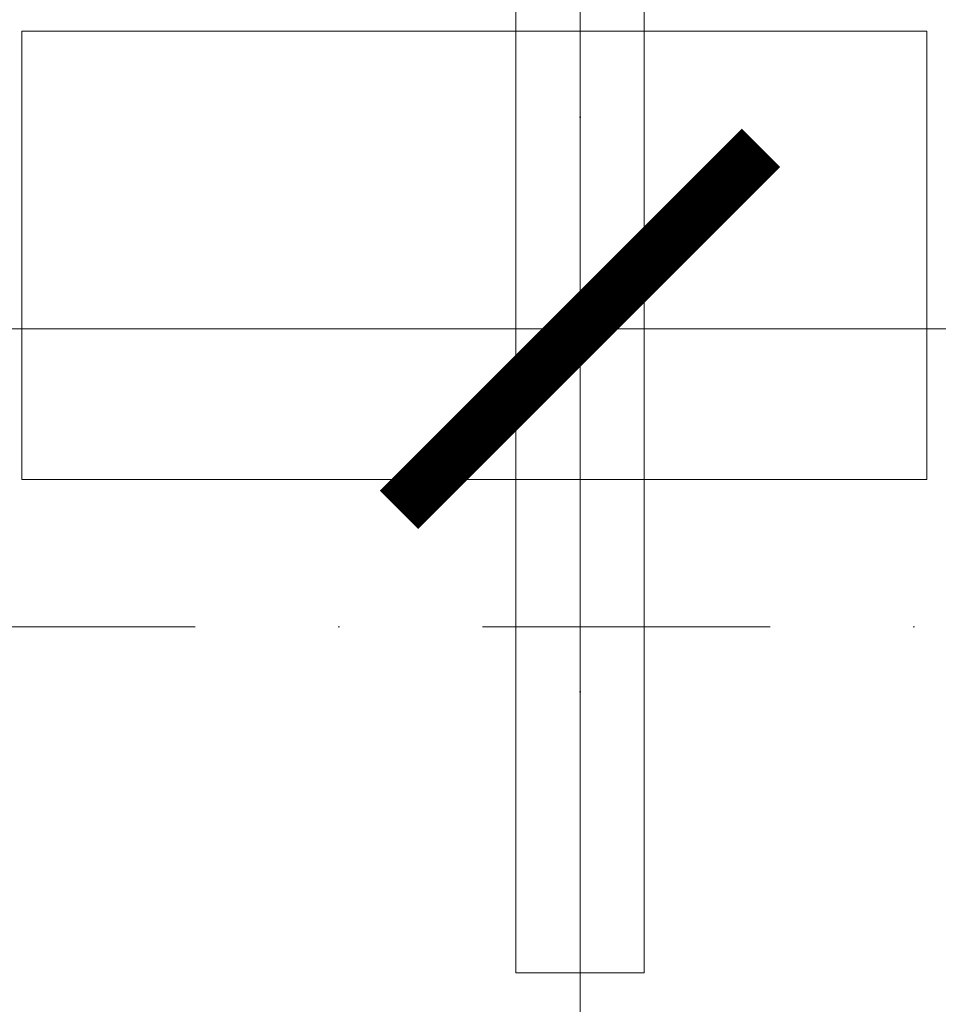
# Model space of a CAD drawing. Header units: millimetres. Extents: x -916886 to 3713765, y -2985421 to 1675785.
# Tile 545 of 656: x 329257 to 330475, y 149499 to 150805. Entities that reach past the tile are written whole.
import ezdxf

# ---------------------------------------------------------------- set-up
doc = ezdxf.new("R2010")
doc.units = ezdxf.units.MM
doc.linetypes.add('CENTERX2', pattern=[101.6, 63.5, -12.7, 12.7, -12.7])
doc.linetypes.add('DASHDOT', pattern=[25.4, 12.7, -6.35, 0, -6.35])
doc.layers.get('Defpoints').update_dxf_attribs({"color": 8})
for name, color, linetype, lineweight in [('A99_FVE', 30, 'Continuous', 5), ('A99_N_koty-200', 5, 'Continuous', 5), ('A99_N_koty-200 @ 1', 5, 'Continuous', 5), ('A99_N_koty-200 @ 10', 5, 'Continuous', 5), ('A99_N_koty-200 @ 100', 5, 'Continuous', 5), ('A99_N_koty-200 @ 200', 5, 'Continuous', 5), ('A99_N_koty-200 @ 250 (1)', 5, 'Continuous', 5), ('A99_N_koty-200 @ 250 (2)', 5, 'Continuous', 5), ('A99_N_koty-200 @ 400', 5, 'Continuous', 5), ('A99_S_osy', 1, 'CENTERX2', 5)]:
    doc.layers.add(name, color=color, linetype=linetype, lineweight=lineweight)
doc.styles.add('A99_kota', font='isocpeur.ttf', dxfattribs={"height": 2})
doc.dimstyles.new('A99_kota_200 new', dxfattribs={"dimscale": 200, "dimtxt": 2, "dimasz": 1.2, "dimexe": 0.5, "dimexo": 1.5, "dimgap": 0.5, "dimtad": 1, "dimdec": 0, "dimzin": 3, "dimdsep": 46, "dimtxsty": 'A99_kota', "dimblk": 'ARCHTICK', "dimcen": 2.5, "dimazin": 2, "dimtfac": 0.75, "dimtdec": 0, "dimtix": 1, "dimtmove": 2, "dimatfit": 0, "dimfxl": 0, "dimtolj": 1, "dimtzin": 0, "dimlwd": 5, "dimlwe": 5, "dimarcsym": 0})

# ---------------------------------------------------------------- blocks, each defined once
blk = doc.blocks.new('_ArchTick')
at = {"color": 0, "linetype": 'ByBlock', "const_width": 0.15}
blk.add_lwpolyline([(-0.5, -0.5), (0.5, 0.5)], dxfattribs=at)
blk = doc.blocks.new('*D3360')
at = {"layer": 'A99_N_koty-200', "color": 0, "linetype": 'Continuous', "lineweight": 5, "ltscale": 10, "transparency": 16777216}
for p, q in [((299400, 150190), (299400, 151090)), ((330000, 150190), (330000, 151090)), ((299400, 150990), (330000, 150990))]:
    blk.add_line(p, q, dxfattribs=at)
at = {"layer": 'Defpoints', "color": 0, "linetype": 'Continuous', "lineweight": 0, "ltscale": 10, "transparency": 16777216}
for p in [(330000, 150990), (299400, 148960), (330000, 148920)]:
    blk.add_point(p, dxfattribs=at)
at = {"layer": 'A99_N_koty-200', "color": 0, "linetype": 'Continuous', "lineweight": 5, "ltscale": 10, "transparency": 16777216, "xscale": 240, "yscale": 240, "zscale": 240, "rotation": 180}
blk.add_blockref('_ArchTick', (299400, 150990), dxfattribs=at)
at = {"layer": 'A99_N_koty-200', "color": 0, "linetype": 'Continuous', "lineweight": 5, "ltscale": 10, "transparency": 16777216, "xscale": 240, "yscale": 240, "zscale": 240}
blk.add_blockref('_ArchTick', (330000, 150990), dxfattribs=at)
at = {"layer": 'A99_N_koty-200', "color": 0, "linetype": 'Continuous', "ltscale": 10, "transparency": 16777216, "insert": (314700, 151290), "char_height": 400, "attachment_point": 5, "style": 'A99_kota'}
blk.add_mtext('\\A1;30600', dxfattribs=at)
blk = doc.blocks.new('*D3361')
at = {"layer": 'A99_N_koty-200', "color": 0, "linetype": 'Continuous', "lineweight": 5, "ltscale": 10, "transparency": 16777216}
for p, q in [((299400, 149995), (299400, 150445)), ((330000, 149995), (330000, 150445)), ((299400, 150395), (330000, 150395))]:
    blk.add_line(p, q, dxfattribs=at)
at = {"layer": 'Defpoints', "color": 0, "linetype": 'Continuous', "lineweight": 0, "ltscale": 10, "transparency": 16777216}
for p in [(330000, 150395), (299400, 148960), (330000, 148920)]:
    blk.add_point(p, dxfattribs=at)
at = {"layer": 'A99_N_koty-200', "color": 0, "linetype": 'Continuous', "lineweight": 5, "ltscale": 10, "transparency": 16777216, "xscale": 120, "yscale": 120, "zscale": 120, "rotation": 180}
blk.add_blockref('_ArchTick', (299400, 150395), dxfattribs=at)
at = {"layer": 'A99_N_koty-200', "color": 0, "linetype": 'Continuous', "lineweight": 5, "ltscale": 10, "transparency": 16777216, "xscale": 120, "yscale": 120, "zscale": 120}
blk.add_blockref('_ArchTick', (330000, 150395), dxfattribs=at)
at = {"layer": 'A99_N_koty-200', "color": 0, "linetype": 'Continuous', "ltscale": 10, "transparency": 16777216, "insert": (314700, 150545), "char_height": 200, "attachment_point": 5, "style": 'A99_kota'}
blk.add_mtext('\\A1;30600', dxfattribs=at)
blk = doc.blocks.new('*D3362')
at = {"layer": 'A99_N_koty-200', "color": 0, "linetype": 'Continuous', "lineweight": 5, "ltscale": 10, "transparency": 16777216}
for p, q in [((299400, 150391), (299400, 150395.5)), ((299400, 150395), (330000, 150395)), ((330000, 150391), (330000, 150395.5))]:
    blk.add_line(p, q, dxfattribs=at)
at = {"layer": 'Defpoints', "color": 0, "linetype": 'Continuous', "lineweight": 0, "ltscale": 10, "transparency": 16777216}
for p in [(330000, 150395), (299400, 148960), (330000, 148920)]:
    blk.add_point(p, dxfattribs=at)
at = {"layer": 'A99_N_koty-200', "color": 0, "linetype": 'Continuous', "lineweight": 5, "ltscale": 10, "transparency": 16777216, "xscale": 1.2, "yscale": 1.2, "zscale": 1.2, "rotation": 180}
blk.add_blockref('_ArchTick', (299400, 150395), dxfattribs=at)
at = {"layer": 'A99_N_koty-200', "color": 0, "linetype": 'Continuous', "lineweight": 5, "ltscale": 10, "transparency": 16777216, "xscale": 1.2, "yscale": 1.2, "zscale": 1.2}
blk.add_blockref('_ArchTick', (330000, 150395), dxfattribs=at)
at = {"layer": 'A99_N_koty-200', "color": 0, "linetype": 'Continuous', "ltscale": 10, "transparency": 16777216, "insert": (314700, 150396.5), "char_height": 2, "attachment_point": 5, "style": 'A99_kota'}
blk.add_mtext('\\A1;30600', dxfattribs=at)
blk = doc.blocks.new('*D3363')
at = {"layer": 'A99_N_koty-200', "color": 0, "linetype": 'Continuous', "lineweight": 5, "ltscale": 10, "transparency": 16777216}
for p, q in [((299400, 149560), (299400, 150595)), ((330000, 149520), (330000, 150595)), ((299400, 150395), (330000, 150395))]:
    blk.add_line(p, q, dxfattribs=at)
at = {"layer": 'Defpoints', "color": 0, "linetype": 'Continuous', "lineweight": 0, "ltscale": 10, "transparency": 16777216}
for p in [(330000, 150395), (299400, 148960), (330000, 148920)]:
    blk.add_point(p, dxfattribs=at)
at = {"layer": 'A99_N_koty-200', "color": 0, "linetype": 'Continuous', "lineweight": 5, "ltscale": 10, "transparency": 16777216, "xscale": 480, "yscale": 480, "zscale": 480, "rotation": 180}
blk.add_blockref('_ArchTick', (299400, 150395), dxfattribs=at)
at = {"layer": 'A99_N_koty-200', "color": 0, "linetype": 'Continuous', "lineweight": 5, "ltscale": 10, "transparency": 16777216, "xscale": 480, "yscale": 480, "zscale": 480}
blk.add_blockref('_ArchTick', (330000, 150395), dxfattribs=at)
at = {"layer": 'A99_N_koty-200', "color": 0, "linetype": 'Continuous', "ltscale": 10, "transparency": 16777216, "insert": (314700, 150995), "char_height": 800, "attachment_point": 5, "style": 'A99_kota'}
blk.add_mtext('\\A1;30600', dxfattribs=at)
blk = doc.blocks.new('*D3364')
at = {"layer": 'A99_N_koty-200', "color": 0, "linetype": 'Continuous', "lineweight": 5, "ltscale": 10, "transparency": 16777216}
for p, q in [((299400, 150355), (299400, 150400)), ((330000, 150355), (330000, 150400)), ((299400, 150395), (330000, 150395))]:
    blk.add_line(p, q, dxfattribs=at)
at = {"layer": 'Defpoints', "color": 0, "linetype": 'Continuous', "lineweight": 0, "ltscale": 10, "transparency": 16777216}
for p in [(330000, 150395), (299400, 148960), (330000, 148920)]:
    blk.add_point(p, dxfattribs=at)
at = {"layer": 'A99_N_koty-200', "color": 0, "linetype": 'Continuous', "lineweight": 5, "ltscale": 10, "transparency": 16777216, "xscale": 12, "yscale": 12, "zscale": 12, "rotation": 180}
blk.add_blockref('_ArchTick', (299400, 150395), dxfattribs=at)
at = {"layer": 'A99_N_koty-200', "color": 0, "linetype": 'Continuous', "lineweight": 5, "ltscale": 10, "transparency": 16777216, "xscale": 12, "yscale": 12, "zscale": 12}
blk.add_blockref('_ArchTick', (330000, 150395), dxfattribs=at)
at = {"layer": 'A99_N_koty-200', "color": 0, "linetype": 'Continuous', "ltscale": 10, "transparency": 16777216, "insert": (314700, 150410), "char_height": 20, "attachment_point": 5, "style": 'A99_kota'}
blk.add_mtext('\\A1;30600', dxfattribs=at)
blk = doc.blocks.new('*D3365')
at = {"layer": 'A99_N_koty-200', "color": 0, "linetype": 'Continuous', "lineweight": 5, "ltscale": 10, "transparency": 16777216}
for p, q in [((299400, 149395), (299400, 150520)), ((330000, 149395), (330000, 150520)), ((299400, 150395), (330000, 150395))]:
    blk.add_line(p, q, dxfattribs=at)
at = {"layer": 'Defpoints', "color": 0, "linetype": 'Continuous', "lineweight": 0, "ltscale": 10, "transparency": 16777216}
for p in [(330000, 150395), (299400, 148960), (330000, 148920)]:
    blk.add_point(p, dxfattribs=at)
at = {"layer": 'A99_N_koty-200', "color": 0, "linetype": 'Continuous', "lineweight": 5, "ltscale": 10, "transparency": 16777216, "xscale": 300, "yscale": 300, "zscale": 300, "rotation": 180}
blk.add_blockref('_ArchTick', (299400, 150395), dxfattribs=at)
at = {"layer": 'A99_N_koty-200', "color": 0, "linetype": 'Continuous', "lineweight": 5, "ltscale": 10, "transparency": 16777216, "xscale": 300, "yscale": 300, "zscale": 300}
blk.add_blockref('_ArchTick', (330000, 150395), dxfattribs=at)
at = {"layer": 'A99_N_koty-200', "color": 0, "linetype": 'Continuous', "ltscale": 10, "transparency": 16777216, "insert": (314700, 150770), "char_height": 500, "attachment_point": 5, "style": 'A99_kota'}
blk.add_mtext('\\A1;30600', dxfattribs=at)
blk = doc.blocks.new('*D3366')
at = {"layer": 'A99_N_koty-200', "color": 0, "linetype": 'Continuous', "lineweight": 5, "ltscale": 10, "transparency": 16777216}
for p, q in [((299400, 149395), (299400, 150520)), ((330000, 149395), (330000, 150520)), ((299400, 150395), (330000, 150395))]:
    blk.add_line(p, q, dxfattribs=at)
at = {"layer": 'Defpoints', "color": 0, "linetype": 'Continuous', "lineweight": 0, "ltscale": 10, "transparency": 16777216}
for p in [(330000, 150395), (299400, 148960), (330000, 148920)]:
    blk.add_point(p, dxfattribs=at)
at = {"layer": 'A99_N_koty-200', "color": 0, "linetype": 'Continuous', "lineweight": 5, "ltscale": 10, "transparency": 16777216, "xscale": 300, "yscale": 300, "zscale": 300, "rotation": 180}
blk.add_blockref('_ArchTick', (299400, 150395), dxfattribs=at)
at = {"layer": 'A99_N_koty-200', "color": 0, "linetype": 'Continuous', "lineweight": 5, "ltscale": 10, "transparency": 16777216, "xscale": 300, "yscale": 300, "zscale": 300}
blk.add_blockref('_ArchTick', (330000, 150395), dxfattribs=at)
at = {"layer": 'A99_N_koty-200', "color": 0, "linetype": 'Continuous', "ltscale": 10, "transparency": 16777216, "insert": (314700, 150770), "char_height": 500, "attachment_point": 5, "style": 'A99_kota'}
blk.add_mtext('\\A1;30600', dxfattribs=at)
blk = doc.blocks.new('*D3368')
at = {"layer": 'A99_N_koty-200', "color": 0, "linetype": 'Continuous', "lineweight": 5, "ltscale": 10, "transparency": 16777216}
for p, q in [((330000, 150190), (330000, 151090)), ((378275, 150190), (378275, 151090)), ((330000, 150990), (378275, 150990))]:
    blk.add_line(p, q, dxfattribs=at)
at = {"layer": 'Defpoints', "color": 0, "linetype": 'Continuous', "lineweight": 0, "ltscale": 10, "transparency": 16777216}
for p in [(378275, 150990), (330000, 148920), (378275, 148920)]:
    blk.add_point(p, dxfattribs=at)
at = {"layer": 'A99_N_koty-200', "color": 0, "linetype": 'Continuous', "lineweight": 5, "ltscale": 10, "transparency": 16777216, "xscale": 240, "yscale": 240, "zscale": 240, "rotation": 180}
blk.add_blockref('_ArchTick', (330000, 150990), dxfattribs=at)
at = {"layer": 'A99_N_koty-200', "color": 0, "linetype": 'Continuous', "lineweight": 5, "ltscale": 10, "transparency": 16777216, "xscale": 240, "yscale": 240, "zscale": 240}
blk.add_blockref('_ArchTick', (378275, 150990), dxfattribs=at)
at = {"layer": 'A99_N_koty-200', "color": 0, "linetype": 'Continuous', "ltscale": 10, "transparency": 16777216, "insert": (354778.8, 151330), "char_height": 400, "attachment_point": 5, "style": 'A99_kota'}
blk.add_mtext('\\A1;48275', dxfattribs=at)
blk = doc.blocks.new('*D3369')
at = {"layer": 'A99_N_koty-200', "color": 0, "linetype": 'Continuous', "lineweight": 5, "ltscale": 10, "transparency": 16777216}
for p, q in [((330000, 149995), (330000, 150445)), ((378275, 149995), (378275, 150445)), ((330000, 150395), (378275, 150395))]:
    blk.add_line(p, q, dxfattribs=at)
at = {"layer": 'Defpoints', "color": 0, "linetype": 'Continuous', "lineweight": 0, "ltscale": 10, "transparency": 16777216}
for p in [(378275, 150395), (330000, 148920), (378275, 148920)]:
    blk.add_point(p, dxfattribs=at)
at = {"layer": 'A99_N_koty-200', "color": 0, "linetype": 'Continuous', "lineweight": 5, "ltscale": 10, "transparency": 16777216, "xscale": 120, "yscale": 120, "zscale": 120, "rotation": 180}
blk.add_blockref('_ArchTick', (330000, 150395), dxfattribs=at)
at = {"layer": 'A99_N_koty-200', "color": 0, "linetype": 'Continuous', "lineweight": 5, "ltscale": 10, "transparency": 16777216, "xscale": 120, "yscale": 120, "zscale": 120}
blk.add_blockref('_ArchTick', (378275, 150395), dxfattribs=at)
at = {"layer": 'A99_N_koty-200', "color": 0, "linetype": 'Continuous', "ltscale": 10, "transparency": 16777216, "insert": (354137.5, 150545), "char_height": 200, "attachment_point": 5, "style": 'A99_kota'}
blk.add_mtext('\\A1;48275', dxfattribs=at)
blk = doc.blocks.new('*D3370')
at = {"layer": 'A99_N_koty-200', "color": 0, "linetype": 'Continuous', "lineweight": 5, "ltscale": 10, "transparency": 16777216}
for p, q in [((330000, 150391), (330000, 150395.5)), ((330000, 150395), (378275, 150395)), ((378275, 150391), (378275, 150395.5))]:
    blk.add_line(p, q, dxfattribs=at)
at = {"layer": 'Defpoints', "color": 0, "linetype": 'Continuous', "lineweight": 0, "ltscale": 10, "transparency": 16777216}
for p in [(378275, 150395), (330000, 148920), (378275, 148920)]:
    blk.add_point(p, dxfattribs=at)
at = {"layer": 'A99_N_koty-200', "color": 0, "linetype": 'Continuous', "lineweight": 5, "ltscale": 10, "transparency": 16777216, "xscale": 1.2, "yscale": 1.2, "zscale": 1.2, "rotation": 180}
blk.add_blockref('_ArchTick', (330000, 150395), dxfattribs=at)
at = {"layer": 'A99_N_koty-200', "color": 0, "linetype": 'Continuous', "lineweight": 5, "ltscale": 10, "transparency": 16777216, "xscale": 1.2, "yscale": 1.2, "zscale": 1.2}
blk.add_blockref('_ArchTick', (378275, 150395), dxfattribs=at)
at = {"layer": 'A99_N_koty-200', "color": 0, "linetype": 'Continuous', "ltscale": 10, "transparency": 16777216, "insert": (354137.5, 150396.5), "char_height": 2, "attachment_point": 5, "style": 'A99_kota'}
blk.add_mtext('\\A1;48275', dxfattribs=at)
blk = doc.blocks.new('*D3371')
at = {"layer": 'A99_N_koty-200', "color": 0, "linetype": 'Continuous', "lineweight": 5, "ltscale": 10, "transparency": 16777216}
for p, q in [((330000, 149520), (330000, 150595)), ((378275, 149520), (378275, 150595)), ((330000, 150395), (378275, 150395))]:
    blk.add_line(p, q, dxfattribs=at)
at = {"layer": 'Defpoints', "color": 0, "linetype": 'Continuous', "lineweight": 0, "ltscale": 10, "transparency": 16777216}
for p in [(378275, 150395), (330000, 148920), (378275, 148920)]:
    blk.add_point(p, dxfattribs=at)
at = {"layer": 'A99_N_koty-200', "color": 0, "linetype": 'Continuous', "lineweight": 5, "ltscale": 10, "transparency": 16777216, "xscale": 480, "yscale": 480, "zscale": 480, "rotation": 180}
blk.add_blockref('_ArchTick', (330000, 150395), dxfattribs=at)
at = {"layer": 'A99_N_koty-200', "color": 0, "linetype": 'Continuous', "lineweight": 5, "ltscale": 10, "transparency": 16777216, "xscale": 480, "yscale": 480, "zscale": 480}
blk.add_blockref('_ArchTick', (378275, 150395), dxfattribs=at)
at = {"layer": 'A99_N_koty-200', "color": 0, "linetype": 'Continuous', "ltscale": 10, "transparency": 16777216, "insert": (354137.5, 150995), "char_height": 800, "attachment_point": 5, "style": 'A99_kota'}
blk.add_mtext('\\A1;48275', dxfattribs=at)
blk = doc.blocks.new('*D3372')
at = {"layer": 'A99_N_koty-200', "color": 0, "linetype": 'Continuous', "lineweight": 5, "ltscale": 10, "transparency": 16777216}
for p, q in [((330000, 150355), (330000, 150400)), ((378275, 150355), (378275, 150400)), ((330000, 150395), (378275, 150395))]:
    blk.add_line(p, q, dxfattribs=at)
at = {"layer": 'Defpoints', "color": 0, "linetype": 'Continuous', "lineweight": 0, "ltscale": 10, "transparency": 16777216}
for p in [(378275, 150395), (330000, 148920), (378275, 148920)]:
    blk.add_point(p, dxfattribs=at)
at = {"layer": 'A99_N_koty-200', "color": 0, "linetype": 'Continuous', "lineweight": 5, "ltscale": 10, "transparency": 16777216, "xscale": 12, "yscale": 12, "zscale": 12, "rotation": 180}
blk.add_blockref('_ArchTick', (330000, 150395), dxfattribs=at)
at = {"layer": 'A99_N_koty-200', "color": 0, "linetype": 'Continuous', "lineweight": 5, "ltscale": 10, "transparency": 16777216, "xscale": 12, "yscale": 12, "zscale": 12}
blk.add_blockref('_ArchTick', (378275, 150395), dxfattribs=at)
at = {"layer": 'A99_N_koty-200', "color": 0, "linetype": 'Continuous', "ltscale": 10, "transparency": 16777216, "insert": (354137.5, 150410), "char_height": 20, "attachment_point": 5, "style": 'A99_kota'}
blk.add_mtext('\\A1;48275', dxfattribs=at)
blk = doc.blocks.new('*D3373')
at = {"layer": 'A99_N_koty-200', "color": 0, "linetype": 'Continuous', "lineweight": 5, "ltscale": 10, "transparency": 16777216}
for p, q in [((330000, 149395), (330000, 150520)), ((378275, 149395), (378275, 150520)), ((330000, 150395), (378275, 150395))]:
    blk.add_line(p, q, dxfattribs=at)
at = {"layer": 'Defpoints', "color": 0, "linetype": 'Continuous', "lineweight": 0, "ltscale": 10, "transparency": 16777216}
for p in [(378275, 150395), (330000, 148920), (378275, 148920)]:
    blk.add_point(p, dxfattribs=at)
at = {"layer": 'A99_N_koty-200', "color": 0, "linetype": 'Continuous', "lineweight": 5, "ltscale": 10, "transparency": 16777216, "xscale": 300, "yscale": 300, "zscale": 300, "rotation": 180}
blk.add_blockref('_ArchTick', (330000, 150395), dxfattribs=at)
at = {"layer": 'A99_N_koty-200', "color": 0, "linetype": 'Continuous', "lineweight": 5, "ltscale": 10, "transparency": 16777216, "xscale": 300, "yscale": 300, "zscale": 300}
blk.add_blockref('_ArchTick', (378275, 150395), dxfattribs=at)
at = {"layer": 'A99_N_koty-200', "color": 0, "linetype": 'Continuous', "ltscale": 10, "transparency": 16777216, "insert": (354137.5, 150770), "char_height": 500, "attachment_point": 5, "style": 'A99_kota'}
blk.add_mtext('\\A1;48275', dxfattribs=at)
blk = doc.blocks.new('*D3374')
at = {"layer": 'A99_N_koty-200', "color": 0, "linetype": 'Continuous', "lineweight": 5, "ltscale": 10, "transparency": 16777216}
for p, q in [((330000, 149395), (330000, 150520)), ((378275, 149395), (378275, 150520)), ((330000, 150395), (378275, 150395))]:
    blk.add_line(p, q, dxfattribs=at)
at = {"layer": 'Defpoints', "color": 0, "linetype": 'Continuous', "lineweight": 0, "ltscale": 10, "transparency": 16777216}
for p in [(378275, 150395), (330000, 148920), (378275, 148920)]:
    blk.add_point(p, dxfattribs=at)
at = {"layer": 'A99_N_koty-200', "color": 0, "linetype": 'Continuous', "lineweight": 5, "ltscale": 10, "transparency": 16777216, "xscale": 300, "yscale": 300, "zscale": 300, "rotation": 180}
blk.add_blockref('_ArchTick', (330000, 150395), dxfattribs=at)
at = {"layer": 'A99_N_koty-200', "color": 0, "linetype": 'Continuous', "lineweight": 5, "ltscale": 10, "transparency": 16777216, "xscale": 300, "yscale": 300, "zscale": 300}
blk.add_blockref('_ArchTick', (378275, 150395), dxfattribs=at)
at = {"layer": 'A99_N_koty-200', "color": 0, "linetype": 'Continuous', "ltscale": 10, "transparency": 16777216, "insert": (354137.5, 150770), "char_height": 500, "attachment_point": 5, "style": 'A99_kota'}
blk.add_mtext('\\A1;48275', dxfattribs=at)
blk = doc.blocks.new('*U4809')
at = {"layer": 'A99_N_koty-200 @ 1', "linetype": 'Continuous', "ltscale": 10}
dim = blk.add_linear_dim(base=(330000, 150395), p1=(299400, 148960), p2=(330000, 148920), dimstyle='A99_kota_200 new', override={"dimscale": 1, "dimtix": 1, "dimtofl": 1, "dimtmove": 2, "dimatfit": 3}, dxfattribs=at)
dim.commit()
dim.dimension.update_dxf_attribs({"geometry": '*D3362', "text_midpoint": (314700, 150396.5)})
at = {"layer": 'A99_N_koty-200 @ 10', "linetype": 'Continuous', "ltscale": 10}
dim = blk.add_linear_dim(base=(330000, 150395), p1=(299400, 148960), p2=(330000, 148920), dimstyle='A99_kota_200 new', override={"dimscale": 10, "dimtix": 1, "dimtofl": 1, "dimtmove": 2, "dimatfit": 3}, dxfattribs=at)
dim.commit()
dim.dimension.update_dxf_attribs({"geometry": '*D3364', "text_midpoint": (314700, 150410)})
at = {"layer": 'A99_N_koty-200 @ 100', "linetype": 'Continuous', "ltscale": 10}
dim = blk.add_linear_dim(base=(330000, 150395), p1=(299400, 148960), p2=(330000, 148920), dimstyle='A99_kota_200 new', override={"dimscale": 100, "dimtix": 1, "dimtofl": 1, "dimtmove": 2, "dimatfit": 3}, dxfattribs=at)
dim.commit()
dim.dimension.update_dxf_attribs({"geometry": '*D3361', "text_midpoint": (314700, 150545)})
at = {"layer": 'A99_N_koty-200 @ 200', "linetype": 'Continuous', "ltscale": 10}
dim = blk.add_linear_dim(base=(330000, 150990), p1=(299400, 148960), p2=(330000, 148920), dimstyle='A99_kota_200 new', override={"dimscale": 200, "dimtix": 1, "dimtofl": 1, "dimtmove": 2, "dimatfit": 3}, dxfattribs=at)
dim.commit()
dim.dimension.update_dxf_attribs({"geometry": '*D3360', "text_midpoint": (314700, 151290)})
at = {"layer": 'A99_N_koty-200 @ 250 (1)', "linetype": 'Continuous', "ltscale": 10}
dim = blk.add_linear_dim(base=(330000, 150395), p1=(299400, 148960), p2=(330000, 148920), dimstyle='A99_kota_200 new', override={"dimscale": 250, "dimtix": 1, "dimtofl": 1, "dimtmove": 2, "dimatfit": 3}, dxfattribs=at)
dim.commit()
dim.dimension.update_dxf_attribs({"geometry": '*D3366', "text_midpoint": (314700, 150770)})
at = {"layer": 'A99_N_koty-200 @ 250 (2)', "linetype": 'Continuous', "ltscale": 10}
dim = blk.add_linear_dim(base=(330000, 150395), p1=(299400, 148960), p2=(330000, 148920), dimstyle='A99_kota_200 new', override={"dimscale": 250, "dimtix": 1, "dimtofl": 1, "dimtmove": 2, "dimatfit": 3}, dxfattribs=at)
dim.commit()
dim.dimension.update_dxf_attribs({"geometry": '*D3365', "text_midpoint": (314700, 150770)})
at = {"layer": 'A99_N_koty-200 @ 400', "linetype": 'Continuous', "ltscale": 10}
dim = blk.add_linear_dim(base=(330000, 150395), p1=(299400, 148960), p2=(330000, 148920), dimstyle='A99_kota_200 new', override={"dimscale": 400, "dimtix": 1, "dimtofl": 1, "dimtmove": 2, "dimatfit": 3}, dxfattribs=at)
dim.commit()
dim.dimension.update_dxf_attribs({"geometry": '*D3363', "text_midpoint": (314700, 150995)})
blk = doc.blocks.new('*U4810')
at = {"layer": 'A99_N_koty-200 @ 1', "linetype": 'Continuous', "ltscale": 10}
dim = blk.add_linear_dim(base=(378275, 150395), p1=(330000, 148920), p2=(378275, 148920), dimstyle='A99_kota_200 new', override={"dimscale": 1, "dimtix": 1, "dimtofl": 1, "dimtmove": 2, "dimatfit": 3}, dxfattribs=at)
dim.commit()
dim.dimension.update_dxf_attribs({"geometry": '*D3370', "text_midpoint": (354137.5, 150396.5)})
at = {"layer": 'A99_N_koty-200 @ 10', "linetype": 'Continuous', "ltscale": 10}
dim = blk.add_linear_dim(base=(378275, 150395), p1=(330000, 148920), p2=(378275, 148920), dimstyle='A99_kota_200 new', override={"dimscale": 10, "dimtix": 1, "dimtofl": 1, "dimtmove": 2, "dimatfit": 3}, dxfattribs=at)
dim.commit()
dim.dimension.update_dxf_attribs({"geometry": '*D3372', "text_midpoint": (354137.5, 150410)})
at = {"layer": 'A99_N_koty-200 @ 100', "linetype": 'Continuous', "ltscale": 10}
dim = blk.add_linear_dim(base=(378275, 150395), p1=(330000, 148920), p2=(378275, 148920), dimstyle='A99_kota_200 new', override={"dimscale": 100, "dimtix": 1, "dimtofl": 1, "dimtmove": 2, "dimatfit": 3}, dxfattribs=at)
dim.commit()
dim.dimension.update_dxf_attribs({"geometry": '*D3369', "text_midpoint": (354137.5, 150545)})
at = {"layer": 'A99_N_koty-200 @ 200', "linetype": 'Continuous', "ltscale": 10}
dim = blk.add_linear_dim(base=(378275, 150990), p1=(330000, 148920), p2=(378275, 148920), dimstyle='A99_kota_200 new', override={"dimscale": 200, "dimtix": 1, "dimtofl": 1, "dimtmove": 2, "dimatfit": 3}, dxfattribs=at)
dim.commit()
dim.dimension.update_dxf_attribs({"geometry": '*D3368', "text_midpoint": (354778.8, 151330), "dimtype": 128})
at = {"layer": 'A99_N_koty-200 @ 250 (1)', "linetype": 'Continuous', "ltscale": 10}
dim = blk.add_linear_dim(base=(378275, 150395), p1=(330000, 148920), p2=(378275, 148920), dimstyle='A99_kota_200 new', override={"dimscale": 250, "dimtix": 1, "dimtofl": 1, "dimtmove": 2, "dimatfit": 3}, dxfattribs=at)
dim.commit()
dim.dimension.update_dxf_attribs({"geometry": '*D3374', "text_midpoint": (354137.5, 150770)})
at = {"layer": 'A99_N_koty-200 @ 250 (2)', "linetype": 'Continuous', "ltscale": 10}
dim = blk.add_linear_dim(base=(378275, 150395), p1=(330000, 148920), p2=(378275, 148920), dimstyle='A99_kota_200 new', override={"dimscale": 250, "dimtix": 1, "dimtofl": 1, "dimtmove": 2, "dimatfit": 3}, dxfattribs=at)
dim.commit()
dim.dimension.update_dxf_attribs({"geometry": '*D3373', "text_midpoint": (354137.5, 150770)})
at = {"layer": 'A99_N_koty-200 @ 400', "linetype": 'Continuous', "ltscale": 10}
dim = blk.add_linear_dim(base=(378275, 150395), p1=(330000, 148920), p2=(378275, 148920), dimstyle='A99_kota_200 new', override={"dimscale": 400, "dimtix": 1, "dimtofl": 1, "dimtmove": 2, "dimatfit": 3}, dxfattribs=at)
dim.commit()
dim.dimension.update_dxf_attribs({"geometry": '*D3371', "text_midpoint": (354137.5, 150995)})

msp = doc.modelspace()

# ---------------------------------------------------------------- linework, layer by layer
at = {"layer": 'A99_FVE', "linetype": 'Continuous', "lineweight": 15, "ltscale": 2}
msp.add_lwpolyline([(329915, 155305.9), (330085, 155305.9), (330085, 149540.9), (329915, 149540.9)], close=True, dxfattribs=at)
at = {"layer": 'A99_FVE', "lineweight": 5, "ltscale": 2}
msp.add_lwpolyline([(330460, 150195), (330460, 150790), (329260, 150790), (329260, 150195)], close=True, dxfattribs=at)
at = {"layer": 'A99_S_osy', "linetype": 'DASHDOT', "lineweight": 5, "ltscale": 30}
for points in [[(330000, 264800), (330000, 146890)], [(452950, 150000), (297355, 150000)]]:
    msp.add_lwpolyline(points, dxfattribs=at)

# ---------------------------------------------------------------- block references
at = {"layer": 'A99_N_koty-200', "color": 4, "linetype": 'Continuous', "lineweight": 0}
for name in ['*U4810', '*U4809']:
    msp.add_blockref(name, (0, 0), dxfattribs=at)

doc.saveas('drawing.dxf')
